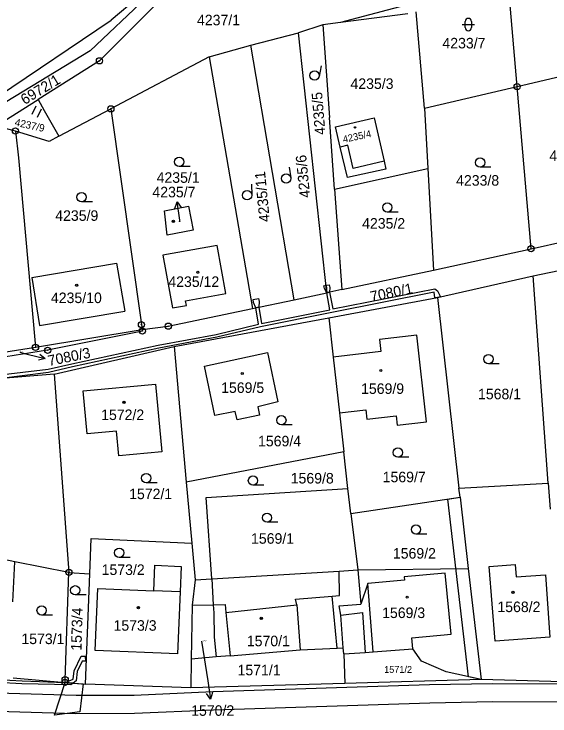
# Model space of a CAD drawing. Extents: x -593183 to -588034, y -1130415 to -1124994.
# Drawn here: x -589425.6 to -589339.1, y -1129492.8 to -1129379.4 of the extents above; entities that cross this region are included whole.
import ezdxf

# ---------------------------------------------------------------- set-up
doc = ezdxf.new("R2010")
doc.units = 0
for name, color, linetype in [('Vrstva 1', 7, 'Continuous'), ('Vrstva 16', 7, 'Continuous'), ('Vrstva 18', 7, 'Continuous'), ('Vrstva 19', 7, 'Continuous'), ('Vrstva 24', 7, 'Continuous'), ('Vrstva 25', 7, 'Continuous'), ('Vrstva 27', 7, 'Continuous'), ('Vrstva 4', 7, 'Continuous')]:
    doc.layers.add(name, color=color, linetype=linetype)

msp = doc.modelspace()

# ---------------------------------------------------------------- linework, layer by layer
at = {"layer": 'Vrstva 1'}
for p, q in [((-589344.38, -1129391.11), (-589346.41, -1129367.51)), ((-589396.44, -1129369.28), (-589413.32, -1129385.33)), ((-589396.26, -1129371.34), (-589411.84, -1129386.96)), ((-589399.19, -1129371.33), (-589409.96, -1129380.37)), ((-589362.54, -1129378.03), (-589372.89, -1129380.77)), ((-589362.05, -1129379.37), (-589372.89, -1129380.77)), ((-589359.37, -1129394.58), (-589360.67, -1129379.03)), ((-589434.79, -1129397.1), (-589409.96, -1129380.37)), ((-589375.76, -1129381.14), (-589379.7, -1129382.42)), ((-589372.89, -1129380.77), (-589375.76, -1129381.14)), ((-589375.76, -1129381.14), (-589374.69, -1129396.1)), ((-589387.37, -1129384.45), (-589379.7, -1129382.42)), ((-589375.11, -1129424.42), (-589379.7, -1129382.42)), ((-589394.11, -1129386.31), (-589387.37, -1129384.45)), ((-589380.42, -1129425.57), (-589387.37, -1129384.45)), ((-589413.32, -1129385.33), (-589430.41, -1129395.67)), ((-589394.11, -1129386.31), (-589410, -1129394.71)), ((-589394.11, -1129386.31), (-589387.14, -1129426.97)), ((-589411.84, -1129386.96), (-589421.75, -1129393.19)), ((-589344.38, -1129391.11), (-589329.18, -1129387.56)), ((-589359.37, -1129394.58), (-589344.38, -1129391.11)), ((-589342.13, -1129417.3), (-589344.38, -1129391.11)), ((-589428.63, -1129397.51), (-589421.75, -1129393.19)), ((-589421.75, -1129393.19), (-589420.75, -1129394.97)), ((-589418.41, -1129399.13), (-589410, -1129394.71)), ((-589410, -1129394.71), (-589405.06, -1129429.55)), ((-589359.37, -1129394.58), (-589358.81, -1129404.37)), ((-589420.75, -1129394.97), (-589418.41, -1129399.13)), ((-589373.86, -1129407.67), (-589374.69, -1129396.1)), ((-589373.73, -1129397.61), (-589367.47, -1129396.17)), ((-589367.47, -1129396.17), (-589365.86, -1129403.17)), ((-589425.41, -1129398.3), (-589428.63, -1129397.51)), ((-589372.98, -1129400.88), (-589373.73, -1129397.61)), ((-589419.98, -1129399.96), (-589425.41, -1129398.3)), ((-589425.41, -1129398.3), (-589424.92, -1129402.64)), ((-589418.41, -1129399.13), (-589419.98, -1129399.96)), ((-589371.79, -1129405.81), (-589372.98, -1129400.88)), ((-589424.92, -1129402.64), (-589422.23, -1129432.61)), ((-589365.86, -1129403.17), (-589365.57, -1129404.45)), ((-589373.86, -1129407.67), (-589358.81, -1129404.37)), ((-589365.57, -1129404.45), (-589371.79, -1129405.81)), ((-589358.81, -1129404.37), (-589357.88, -1129420.79)), ((-589373.86, -1129407.67), (-589372.69, -1129423.91)), ((-589401.35, -1129411.17), (-589397.46, -1129410.43)), ((-589397.46, -1129410.43), (-589396.72, -1129414.32)), ((-589400.89, -1129415.12), (-589401.35, -1129411.17)), ((-589342.13, -1129417.3), (-589326.92, -1129414)), ((-589396.72, -1129414.32), (-589400.89, -1129415.12)), ((-589357.88, -1129420.79), (-589342.13, -1129417.3)), ((-589341.8, -1129421.66), (-589327.12, -1129418.65)), ((-589422.74, -1129421.93), (-589409.07, -1129419.64)), ((-589409.07, -1129419.64), (-589407.77, -1129427.4)), ((-589372.69, -1129423.91), (-589357.88, -1129420.79)), ((-589422.74, -1129421.93), (-589421.53, -1129429.7)), ((-589357.24, -1129425.16), (-589341.8, -1129421.66)), ((-589339.35, -1129455.17), (-589341.8, -1129421.66)), ((-589372.69, -1129423.91), (-589375.11, -1129424.42)), ((-589380.42, -1129425.57), (-589375.11, -1129424.42)), ((-589374.81, -1129428.45), (-589357.24, -1129425.16)), ((-589357.24, -1129425.16), (-589353.8, -1129455.98)), ((-589387.14, -1129426.97), (-589380.42, -1129425.57)), ((-589421.53, -1129429.7), (-589407.77, -1129427.4)), ((-589400.72, -1129429.81), (-589387.14, -1129426.97)), ((-589399.77, -1129433.12), (-589374.81, -1129428.45)), ((-589374.81, -1129428.45), (-589374.1, -1129434.81)), ((-589405.06, -1129429.55), (-589404.94, -1129430.36)), ((-589404.94, -1129430.36), (-589400.72, -1129429.81)), ((-589422.17, -1129433.22), (-589404.94, -1129430.36)), ((-589404.9, -1129430.61), (-589420.22, -1129433.71)), ((-589404.94, -1129430.36), (-589404.9, -1129430.61)), ((-589360.57, -1129431.28), (-589366.61, -1129431.96)), ((-589366.61, -1129431.96), (-589366.37, -1129433.91)), ((-589359.03, -1129445.25), (-589360.57, -1129431.28)), ((-589437.57, -1129435.66), (-589422.17, -1129433.22)), ((-589422.23, -1129432.61), (-589422.17, -1129433.22)), ((-589419.17, -1129437.56), (-589399.77, -1129433.12)), ((-589399.77, -1129433.12), (-589397.82, -1129455)), ((-589420.22, -1129433.71), (-589429.71, -1129435.18)), ((-589394.89, -1129436.25), (-589384.69, -1129434.06)), ((-589384.69, -1129434.06), (-589383.05, -1129442.05)), ((-589366.37, -1129433.91), (-589374.1, -1129434.81)), ((-589374.1, -1129434.81), (-589373.09, -1129443.8)), ((-589393.22, -1129444.26), (-589394.89, -1129436.25)), ((-589419.17, -1129437.56), (-589440.96, -1129439.32)), ((-589419.17, -1129437.56), (-589416.78, -1129469.58)), ((-589383.05, -1129442.05), (-589386.25, -1129442.84)), ((-589389.93, -1129443.57), (-589393.22, -1129444.26)), ((-589389.62, -1129444.94), (-589389.93, -1129443.57)), ((-589386.25, -1129442.84), (-589385.98, -1129444.17)), ((-589373.09, -1129443.8), (-589368.81, -1129443.33)), ((-589368.81, -1129443.33), (-589368.64, -1129444.83)), ((-589385.98, -1129444.17), (-589389.62, -1129444.94)), ((-589373.09, -1129443.8), (-589372.38, -1129450.09)), ((-589368.64, -1129444.83), (-589363.93, -1129444.29)), ((-589363.93, -1129444.29), (-589363.76, -1129445.8)), ((-589363.76, -1129445.8), (-589359.03, -1129445.25)), ((-589372.38, -1129450.09), (-589397.82, -1129455)), ((-589371.71, -1129456.05), (-589372.38, -1129450.09)), ((-589397.82, -1129455), (-589396.94, -1129464.86)), ((-589394.59, -1129457.46), (-589371.71, -1129456.05)), ((-589371.26, -1129460.04), (-589371.71, -1129456.05)), ((-589353.8, -1129455.98), (-589339.35, -1129455.17)), ((-589353.6, -1129457.44), (-589353.8, -1129455.98)), ((-589339.35, -1129455.17), (-589339.05, -1129459.36)), ((-589393.7, -1129470.62), (-589394.59, -1129457.46)), ((-589371.26, -1129460.04), (-589353.6, -1129457.44)), ((-589353.6, -1129457.44), (-589352.31, -1129468.95)), ((-589371.26, -1129460.04), (-589370.09, -1129469.15)), ((-589413.41, -1129469.81), (-589413.18, -1129464.11)), ((-589413.18, -1129464.11), (-589396.94, -1129464.86)), ((-589396.94, -1129464.86), (-589396.41, -1129470.78)), ((-589425.52, -1129467.85), (-589429.4, -1129467.07)), ((-589425.83, -1129474.32), (-589425.52, -1129467.85)), ((-589416.78, -1129469.58), (-589425.52, -1129467.85)), ((-589403.07, -1129472.54), (-589402.91, -1129468.43)), ((-589402.91, -1129468.43), (-589398.65, -1129468.6)), ((-589417.38, -1129486.93), (-589416.78, -1129469.58)), ((-589416.78, -1129469.58), (-589413.41, -1129469.81)), ((-589398.65, -1129468.6), (-589398.81, -1129472.71)), ((-589393.7, -1129470.62), (-589373.14, -1129469.4)), ((-589373.08, -1129473.33), (-589373.14, -1129469.4)), ((-589370.09, -1129469.15), (-589369.62, -1129474.72)), ((-589352.31, -1129468.95), (-589350.18, -1129486.9)), ((-589414.08, -1129487.63), (-589413.41, -1129469.81)), ((-589396.41, -1129470.78), (-589396.87, -1129474.88)), ((-589396.41, -1129470.78), (-589393.7, -1129470.62)), ((-589393.7, -1129470.62), (-589393.46, -1129474.82)), ((-589355.98, -1129469.69), (-589362.64, -1129470.32)), ((-589362.64, -1129470.32), (-589362.59, -1129470.81)), ((-589355.05, -1129479.56), (-589355.98, -1129469.69)), ((-589368.49, -1129471.37), (-589369.62, -1129474.72)), ((-589362.59, -1129470.81), (-589368.49, -1129471.37)), ((-589412.54, -1129482.2), (-589412.09, -1129472.18)), ((-589412.09, -1129472.18), (-589403.07, -1129472.54)), ((-589398.81, -1129472.71), (-589399.26, -1129482.73)), ((-589374.28, -1129473.43), (-589373.08, -1129473.33)), ((-589373.46, -1129481.79), (-589374.28, -1129473.43)), ((-589396.87, -1129474.88), (-589397.04, -1129483.58)), ((-589393.46, -1129474.82), (-589393.38, -1129476.12)), ((-589373.11, -1129474.96), (-589369.62, -1129474.72)), ((-589372.88, -1129476.48), (-589373.11, -1129474.96)), ((-589393.38, -1129476.12), (-589393.3, -1129480.03)), ((-589372.48, -1129481.75), (-589372.88, -1129476.48)), ((-589361.38, -1129480.15), (-589355.05, -1129479.56)), ((-589393.3, -1129480.03), (-589392.98, -1129483.23)), ((-589361.21, -1129481.92), (-589361.38, -1129480.15)), ((-589390.75, -1129483.04), (-589379.45, -1129482.06)), ((-589379.45, -1129482.06), (-589373.46, -1129481.79)), ((-589373.46, -1129481.79), (-589372.48, -1129481.75)), ((-589372.35, -1129482.71), (-589372.48, -1129481.75)), ((-589367.64, -1129482.41), (-589361.21, -1129481.92)), ((-589359.85, -1129483.93), (-589361.21, -1129481.92)), ((-589399.26, -1129482.73), (-589412.54, -1129482.2)), ((-589392.98, -1129483.23), (-589397.04, -1129483.58)), ((-589390.75, -1129483.04), (-589392.98, -1129483.23)), ((-589372.35, -1129482.71), (-589368.91, -1129482.49)), ((-589372.35, -1129482.71), (-589372.19, -1129487.52)), ((-589368.91, -1129482.49), (-589367.64, -1129482.41)), ((-589397.04, -1129483.58), (-589397.08, -1129488.23)), ((-589355.84, -1129485.65), (-589359.85, -1129483.93)), ((-589425.76, -1129486.62), (-589417.39, -1129487.34)), ((-589350.18, -1129486.9), (-589355.84, -1129485.65)), ((-589417.39, -1129487.34), (-589417.38, -1129486.93)), ((-589417.39, -1129487.34), (-589414.08, -1129487.63)), ((-589397.08, -1129488.23), (-589414.08, -1129487.63)), ((-589372.19, -1129487.52), (-589397.08, -1129488.23)), ((-589350.18, -1129486.9), (-589372.19, -1129487.52)), ((-589337.04, -1129487.23), (-589350.18, -1129486.9))]:
    msp.add_line(p, q, dxfattribs=at)
for points in [[(-589391.42, -1129424.54), (-589392.82, -1129416.8), (-589401.61, -1129418.37), (-589400.07, -1129426.87), (-589397.8, -1129426.45), (-589397.92, -1129425.71), (-589391.42, -1129424.54)], [(-589401.79, -1129450.09), (-589408.72, -1129450.73), (-589409.07, -1129446.76), (-589413.82, -1129447.19), (-589414.45, -1129440.27), (-589402.79, -1129439.2), (-589401.79, -1129450.09)]]:
    msp.add_lwpolyline(points, dxfattribs=at)
at = {"layer": 'Vrstva 16'}
for p, q in [((-589398.85, -1129412.94), (-589398.88, -1129412.71)), ((-589424.72, -1129434), (-589423.51, -1129434.31)), ((-589395.35, -1129480.71), (-589394.36, -1129487.07))]:
    msp.add_line(p, q, dxfattribs=at)
at = {"layer": 'Vrstva 24'}
for centre, radius in [((-589411.84, -1129386.96), 0.5), ((-589411.84, -1129386.96), 0.0327), ((-589344.38, -1129391.11), 0.5), ((-589344.38, -1129391.11), 0.0327), ((-589410, -1129394.71), 0.5), ((-589410, -1129394.71), 0.0327), ((-589425.41, -1129398.3), 0.5), ((-589425.41, -1129398.3), 0.0327), ((-589342.13, -1129417.3), 0.5), ((-589342.13, -1129417.3), 0.0327), ((-589405.06, -1129429.55), 0.5), ((-589405.06, -1129429.55), 0.0327), ((-589400.72, -1129429.81), 0.5), ((-589400.72, -1129429.81), 0.0327), ((-589404.9, -1129430.61), 0.5), ((-589404.9, -1129430.61), 0.0327), ((-589422.17, -1129433.22), 0.5), ((-589422.17, -1129433.22), 0.0327), ((-589420.22, -1129433.71), 0.5), ((-589420.22, -1129433.71), 0.0327), ((-589416.78, -1129469.58), 0.5), ((-589416.78, -1129469.58), 0.0327), ((-589417.38, -1129486.93), 0.5), ((-589417.39, -1129487.34), 0.5), ((-589417.39, -1129487.34), 0.0327), ((-589417.38, -1129486.93), 0.0327)]:
    msp.add_circle(centre, radius, dxfattribs=at)
at = {"layer": 'Vrstva 25'}
for p, q in [((-589353.27, -1129381.1), (-589351.27, -1129381.1)), ((-589352.77, -1129381.6), (-589352.77, -1129380.6)), ((-589351.77, -1129380.6), (-589351.77, -1129381.6)), ((-589376.02, -1129387.76), (-589376.36, -1129389.48)), ((-589422.14, -1129394.29), (-589422.77, -1129395.65)), ((-589421.84, -1129396.08), (-589421.21, -1129394.72)), ((-589397.21, -1129404.02), (-589398.96, -1129404.02)), ((-589381.22, -1129404.12), (-589380.95, -1129405.85)), ((-589348.62, -1129404.14), (-589350.37, -1129404.14)), ((-589387.3, -1129406.9), (-589387.24, -1129408.65)), ((-589412.98, -1129409.73), (-589414.73, -1129409.73)), ((-589398.88, -1129412.71), (-589399.29, -1129409.74)), ((-589363.6, -1129411.39), (-589365.35, -1129411.39)), ((-589423.51, -1129434.31), (-589420.6, -1129435.05)), ((-589347.26, -1129435.88), (-589349.01, -1129435.88)), ((-589380.71, -1129445.75), (-589382.46, -1129445.75)), ((-589361.89, -1129450.98), (-589363.64, -1129450.98)), ((-589402.54, -1129455.1), (-589404.29, -1129455.1)), ((-589385.3, -1129455.49), (-589387.05, -1129455.49)), ((-589383.03, -1129461.49), (-589384.78, -1129461.49)), ((-589358.97, -1129463.4), (-589360.72, -1129463.4)), ((-589406.9, -1129467.16), (-589408.65, -1129467.16)), ((-589414, -1129473.22), (-589415.75, -1129473.22)), ((-589419.43, -1129476.47), (-589421.18, -1129476.47)), ((-589394.36, -1129487.07), (-589393.9, -1129490.03))]:
    msp.add_line(p, q, dxfattribs=at)
for points in [[(-589399.65, -1129410.8), (-589399.29, -1129409.74), (-589398.66, -1129410.66)], [(-589421.45, -1129434.32), (-589420.6, -1129435.05), (-589421.7, -1129435.29)], [(-589393.56, -1129488.97), (-589393.9, -1129490.03), (-589394.54, -1129489.12)]]:
    msp.add_lwpolyline(points, dxfattribs=at)
for centre, radius in [((-589377.1, -1129389.33), 0.75), ((-589370.57, -1129397.72), 0.117), ((-589370.57, -1129397.72), 0.101), ((-589398.96, -1129403.27), 0.75), ((-589350.37, -1129403.39), 0.75), ((-589381.69, -1129405.96), 0.75), ((-589414.73, -1129408.98), 0.75), ((-589387.99, -1129408.67), 0.75), ((-589365.35, -1129410.64), 0.75), ((-589399.91, -1129412.88), 0.175), ((-589399.91, -1129412.88), 0.15), ((-589395.96, -1129421.1), 0.175), ((-589395.96, -1129421.1), 0.15), ((-589415.52, -1129423.2), 0.175), ((-589415.52, -1129423.2), 0.15), ((-589349.01, -1129435.13), 0.75), ((-589388.78, -1129437.46), 0.175), ((-589388.78, -1129437.46), 0.15), ((-589366.39, -1129436.97), 0.175), ((-589366.39, -1129436.97), 0.15), ((-589407.88, -1129442.1), 0.175), ((-589407.88, -1129442.1), 0.15), ((-589382.46, -1129445), 0.75), ((-589363.64, -1129450.23), 0.75), ((-589404.29, -1129454.35), 0.75), ((-589387.05, -1129454.74), 0.75), ((-589384.78, -1129460.74), 0.75), ((-589360.72, -1129462.65), 0.75), ((-589408.65, -1129466.41), 0.75), ((-589415.75, -1129472.47), 0.75), ((-589345.05, -1129472.81), 0.175), ((-589345.05, -1129472.81), 0.15), ((-589362.14, -1129473.57), 0.175), ((-589362.14, -1129473.57), 0.15), ((-589421.18, -1129475.72), 0.75), ((-589405.56, -1129475.27), 0.175), ((-589405.56, -1129475.27), 0.15), ((-589385.7, -1129477), 0.175), ((-589385.7, -1129477), 0.15)]:
    msp.add_circle(centre, radius, dxfattribs=at)
for centre, start, end in [((-589352.27, -1129380.6), 90, 180), ((-589352.27, -1129380.6), 0, 90), ((-589352.27, -1129381.6), 180, 270), ((-589352.27, -1129381.6), 270, 0)]:
    msp.add_arc(centre, 0.5, start, end, dxfattribs=at)
at = {"layer": 'Vrstva 27'}
for p, q in [((-589375.24, -1129423.21), (-589374.72, -1129423.11)), ((-589374.72, -1129423.11), (-589374.63, -1129423.58)), ((-589375.6, -1129423.28), (-589375.24, -1129423.21)), ((-589375.51, -1129423.74), (-589375.6, -1129423.28)), ((-589375.11, -1129424.42), (-589375.51, -1129423.74)), ((-589375.24, -1129423.21), (-589375.11, -1129424.42)), ((-589375.11, -1129424.42), (-589375.24, -1129423.21)), ((-589374.63, -1129423.58), (-589374.69, -1129424.33)), ((-589357.78, -1129424.31), (-589374.31, -1129427.61)), ((-589374.16, -1129427.02), (-589357.66, -1129423.77)), ((-589357.65, -1129425.24), (-589357.78, -1129424.31)), ((-589357.66, -1129423.77), (-589357.27, -1129424.08)), ((-589357.27, -1129424.08), (-589356.77, -1129425.05)), ((-589387.03, -1129425.5), (-589386.14, -1129425.34)), ((-589386.14, -1129425.34), (-589386.06, -1129425.82)), ((-589374.69, -1129424.33), (-589375.11, -1129424.42)), ((-589375.11, -1129424.42), (-589374.69, -1129424.33)), ((-589374.64, -1129427.17), (-589375.11, -1129424.42)), ((-589374.69, -1129424.33), (-589374.16, -1129427.02)), ((-589357.24, -1129425.16), (-589357.65, -1129425.24)), ((-589356.77, -1129425.05), (-589357.24, -1129425.16)), ((-589386.94, -1129425.98), (-589387.03, -1129425.5)), ((-589386.59, -1129426.86), (-589386.94, -1129425.98)), ((-589386.06, -1129425.82), (-589386.1, -1129426.75)), ((-589386.1, -1129426.75), (-589386.59, -1129426.86)), ((-589386.59, -1129426.86), (-589386.1, -1129426.75)), ((-589386.16, -1129429.49), (-589386.59, -1129426.86)), ((-589386.1, -1129426.75), (-589385.67, -1129429.39)), ((-589374.31, -1129427.61), (-589385.83, -1129429.92)), ((-589385.67, -1129429.39), (-589374.64, -1129427.17)), ((-589392.97, -1129431.13), (-589386.16, -1129429.49)), ((-589385.83, -1129429.92), (-589392.87, -1129431.61)), ((-589402.37, -1129432.89), (-589392.97, -1129431.13)), ((-589392.87, -1129431.61), (-589402.27, -1129433.39)), ((-589416.33, -1129435.89), (-589402.37, -1129432.89)), ((-589402.27, -1129433.39), (-589416.21, -1129436.37)), ((-589434.24, -1129438.43), (-589420.14, -1129436.78)), ((-589420.14, -1129436.78), (-589416.33, -1129435.89)), ((-589416.21, -1129436.37), (-589420.06, -1129437.28)), ((-589420.06, -1129437.28), (-589427.72, -1129438.25)), ((-589355.57, -1129457.73), (-589353.6, -1129457.44)), ((-589352.24, -1129486.45), (-589355.57, -1129457.73)), ((-589353.6, -1129457.44), (-589352.31, -1129468.95)), ((-589352.31, -1129468.95), (-589350.18, -1129486.9)), ((-589415.91, -1129485.46), (-589414.78, -1129483.12)), ((-589414.78, -1129483.12), (-589414.13, -1129483.12)), ((-589414.13, -1129483.12), (-589414.11, -1129483.92)), ((-589414.61, -1129483.92), (-589415.42, -1129485.6)), ((-589414.11, -1129483.92), (-589414.61, -1129483.92)), ((-589416.08, -1129486.83), (-589415.91, -1129485.46)), ((-589415.42, -1129485.6), (-589415.61, -1129487.11)), ((-589350.18, -1129486.9), (-589352.24, -1129486.45)), ((-589429.4, -1129486.79), (-589424.35, -1129487.08)), ((-589424.37, -1129487.58), (-589429.08, -1129487.31)), ((-589416.49, -1129487.74), (-589424.37, -1129487.58)), ((-589424.35, -1129487.08), (-589417.39, -1129487.34)), ((-589419.08, -1129492.63), (-589417.39, -1129487.34)), ((-589417.39, -1129487.34), (-589416.08, -1129486.83)), ((-589417.39, -1129487.34), (-589416.09, -1129487.45)), ((-589416.09, -1129487.45), (-589417.39, -1129487.34)), ((-589417.39, -1129487.34), (-589414.5, -1129487.59)), ((-589416.09, -1129487.45), (-589416.49, -1129487.74)), ((-589415.61, -1129487.11), (-589416.09, -1129487.45)), ((-589414.5, -1129487.59), (-589415, -1129492.12)), ((-589393.53, -1129488.82), (-589358.54, -1129487.69)), ((-589358.54, -1129487.69), (-589348.38, -1129487.5)), ((-589348.38, -1129487.5), (-589333.95, -1129487.57)), ((-589436.82, -1129488.8), (-589415.61, -1129489.41)), ((-589406.23, -1129489.39), (-589393.53, -1129488.82)), ((-589415.61, -1129489.41), (-589406.23, -1129489.39)), ((-589358.46, -1129490.69), (-589393.41, -1129491.82)), ((-589348.36, -1129490.5), (-589358.46, -1129490.69)), ((-589333.87, -1129490.57), (-589348.36, -1129490.5)), ((-589415.65, -1129492.41), (-589436.93, -1129491.8)), ((-589415, -1129492.12), (-589419.08, -1129492.63)), ((-589393.41, -1129491.82), (-589406.16, -1129492.39)), ((-589406.16, -1129492.39), (-589415.65, -1129492.41))]:
    msp.add_line(p, q, dxfattribs=at)
at = {"layer": 'Vrstva 4'}
for p, q in [((-589371.73, -1129400.59), (-589372.98, -1129400.88)), ((-589370.87, -1129404.32), (-589371.73, -1129400.59)), ((-589365.86, -1129403.17), (-589370.87, -1129404.32)), ((-589348.9, -1129468.6), (-589344.68, -1129468.3)), ((-589344.68, -1129468.3), (-589344.54, -1129470.31)), ((-589373.14, -1129469.4), (-589370.09, -1129469.15)), ((-589370.09, -1129469.15), (-589352.31, -1129468.95)), ((-589347.92, -1129480.68), (-589348.9, -1129468.6)), ((-589344.54, -1129470.31), (-589339.82, -1129469.98)), ((-589339.82, -1129469.98), (-589339.11, -1129480.04)), ((-589367.64, -1129482.41), (-589368.49, -1129471.37)), ((-589398.81, -1129472.71), (-589403.07, -1129472.54)), ((-589380.19, -1129473.9), (-589374.28, -1129473.43)), ((-589379.98, -1129474.79), (-589380.19, -1129473.9)), ((-589396.87, -1129474.88), (-589393.46, -1129474.82)), ((-589393.46, -1129474.82), (-589391.56, -1129474.78)), ((-589391.56, -1129474.78), (-589391.44, -1129476.08)), ((-589391.44, -1129476.08), (-589379.98, -1129474.79)), ((-589379.98, -1129474.79), (-589379.45, -1129482.06)), ((-589391.44, -1129476.08), (-589390.75, -1129483.04)), ((-589372.88, -1129476.48), (-589369.36, -1129476.06)), ((-589369.36, -1129476.06), (-589368.91, -1129482.49)), ((-589339.11, -1129480.04), (-589347.92, -1129480.68))]:
    msp.add_line(p, q, dxfattribs=at)

# ---------------------------------------------------------------- texts
at = {"layer": 'Vrstva 16'}
for s, p in [('4235/7', (-589403.29, -1129409)), ('1570/2', (-589397.03, -1129492.74))]:
    msp.add_text(s, height=1.7, dxfattribs=at).set_placement(p)
msp.add_text('7080/3', height=1.7, rotation=11.406, dxfattribs=at).set_placement((-589419.99, -1129436.26))
at = {"layer": 'Vrstva 18'}
for s, height, p in [('4237/1', 1.7, (-589396.09, -1129381.22)), ('4233/7', 1.7, (-589356.45, -1129384.95)), ('4235/3', 1.7, (-589371.3, -1129391.5)), ('4233/6', 1.7, (-589339.17, -1129403.13)), ('4235/1', 1.7, (-589402.61, -1129406.66)), ('4233/8', 1.7, (-589354.24, -1129407.12)), ('4235/9', 1.7, (-589418.98, -1129412.8)), ('4235/2', 1.7, (-589369.42, -1129414.06)), ('7080/3', 0.1, (-589424.72, -1129434)), ('1568/1', 1.7, (-589350.7, -1129441.62)), ('1569/4', 1.7, (-589386.23, -1129449.22)), ('1569/8', 1.7, (-589380.95, -1129455.22)), ('1569/7', 1.7, (-589366.1, -1129455.02)), ('1572/1', 1.7, (-589407.05, -1129457.75)), ('1569/1', 1.7, (-589387.36, -1129464.95)), ('1569/2', 1.7, (-589364.45, -1129467.35)), ('1573/2', 1.7, (-589411.49, -1129469.99)), ('1573/1', 1.7, (-589424.45, -1129481.16)), ('1570/2', 0.2, (-589395.35, -1129480.71)), ('1571/1', 1.7, (-589389.54, -1129486.2)), ('1571/2', 1.1, (-589365.86, -1129485.81))]:
    msp.add_text(s, height=height, dxfattribs=at).set_placement(p)
for s, height, rotation, p in [('6972/1', 1.7, 31.4606, (-589423.91, -1129394.11)), ('4235/5', 1.7, 94.7514, (-589375.32, -1129398.86)), ('4237/9', 1.19, 347.7007, (-589425.6, -1129397.42)), ('4235/6', 1.7, 95.6198, (-589377.79, -1129409)), ('4235/11', 1.7, 95.6309, (-589384.3, -1129412.91)), ('7080/1', 1.7, 11.918, (-589367.91, -1129425.91)), ('1573/4', 1.7, 88.3517, (-589414.75, -1129482.24))]:
    msp.add_text(s, height=height, rotation=rotation, dxfattribs=at).set_placement(p)
at = {"layer": 'Vrstva 19'}
msp.add_text('4235/4', height=1.14, rotation=12.0838, dxfattribs=at).set_placement((-589372.41, -1129400.21))
for s, height, p in [('4235/7', 0.1, (-589399.07, -1129412.94)), ('4235/12', 1.7, (-589400.72, -1129423.48)), ('4235/10', 1.7, (-589419.68, -1129426.08)), ('1569/5', 1.7, (-589392.19, -1129440.59)), ('1569/9', 1.7, (-589369.59, -1129440.75)), ('1572/2', 1.7, (-589411.57, -1129444.97)), ('1568/2', 1.7, (-589347.57, -1129475.99)), ('1569/3', 1.7, (-589366.19, -1129476.95)), ('1573/3', 1.7, (-589409.57, -1129479)), ('1570/1', 1.7, (-589388.04, -1129481.5))]:
    msp.add_text(s, height=height, dxfattribs=at).set_placement(p)

doc.saveas('drawing.dxf')
